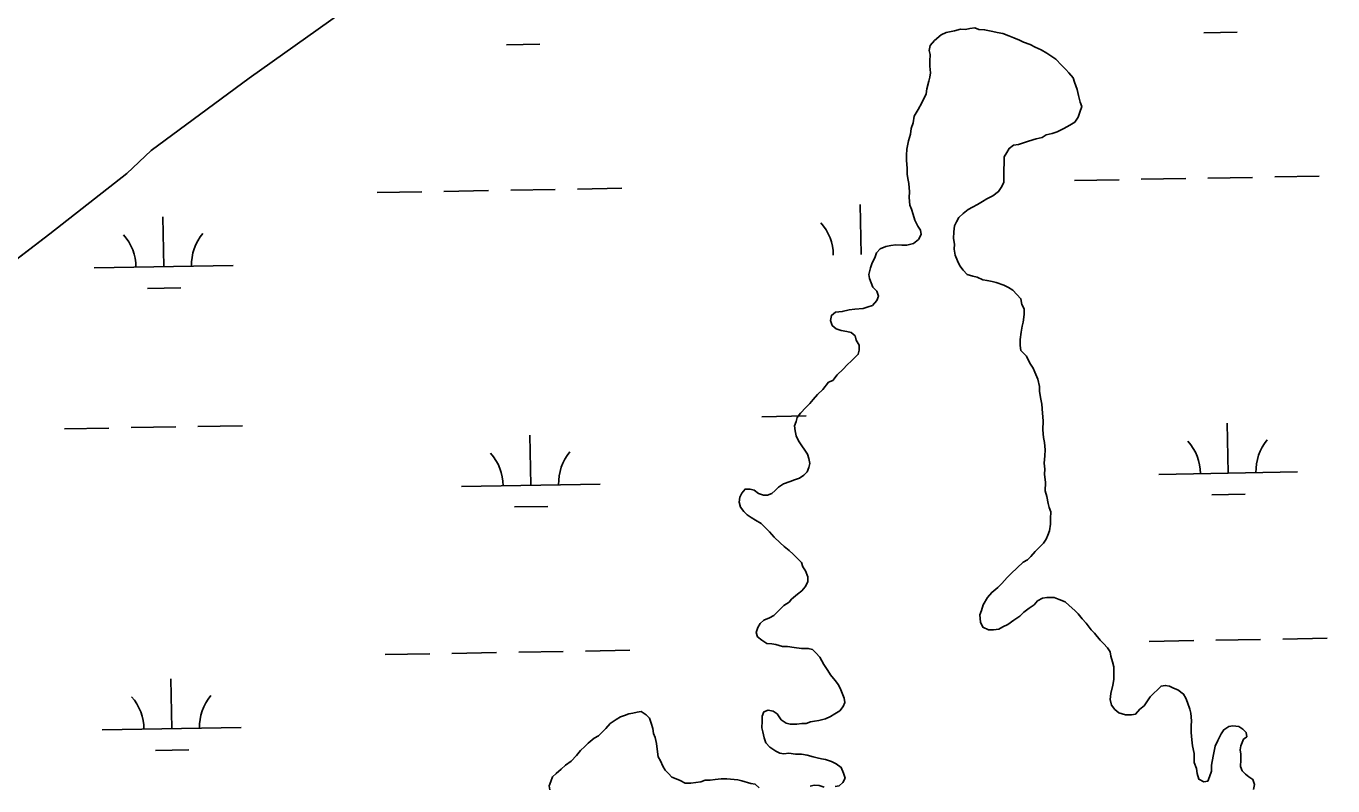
# Model space of a CAD drawing. Extents: x 3892998 to 3931244, y 278583 to 304547.
# Drawn here: x 3898967 to 3899908, y 299277 to 299824 of the extents above; entities that cross this region are included whole.
import ezdxf

# ---------------------------------------------------------------- set-up
doc = ezdxf.new("R2010")
doc.units = 0
doc.layers.add('V-TOPO-SHOR', color=7, linetype='Continuous')
doc.layers.add('V-WETL-SWMP', color=7, linetype='Continuous')

msp = doc.modelspace()

# ---------------------------------------------------------------- linework, layer by layer
at = {"layer": 'V-TOPO-SHOR'}
for points in [[(3899914, 300402.21), (3899834.47, 300347.16), (3899800.42, 300320.73), (3899770.57, 300294.24), (3899727.33, 300255.97), (3899658.55, 300198.34), (3899578.82, 300131.29), (3899493.13, 300066.74), (3899436.6, 300023.9), (3899376.46, 299979.92), (3899346.66, 299956.43), (3899326.54, 299937.57), (3899274.15, 299891.06), (3899193.98, 299833.62), (3899127.79, 299786.74), (3899057.31, 299734.54), (3899039.63, 299718.04), (3898984.29, 299674.58), (3898894.94, 299606.49)], [(3899528.23, 299549.55), (3899531.28, 299552.5), (3899533.73, 299555.46), (3899536.79, 299559.01), (3899540.45, 299562.54), (3899544.73, 299567.87), (3899547.75, 299569.02), (3899550.83, 299573.17), (3899555.09, 299577.29), (3899558.15, 299580.24), (3899561.2, 299583.19), (3899563.63, 299585.55), (3899566.08, 299587.91), (3899566.73, 299590.9), (3899566.79, 299594.49), (3899564.45, 299598.13), (3899563.9, 299601.15), (3899560.94, 299603.59), (3899557.95, 299604.24), (3899553.76, 299604.91), (3899550.19, 299606.18), (3899547.23, 299608.63), (3899546.09, 299612.24), (3899546.75, 299615.84), (3899549.79, 299618.18), (3899554.6, 299618.7), (3899559.42, 299619.82), (3899563.62, 299620.35), (3899569.63, 299620.85), (3899573.25, 299621.98), (3899576.27, 299623.13), (3899579.33, 299626.68), (3899580.58, 299629.66), (3899579.45, 299633.28), (3899576.5, 299636.33), (3899575.35, 299639.35), (3899574.2, 299642.37), (3899573.65, 299645.38), (3899574.93, 299650.16), (3899576.19, 299653.73), (3899578.05, 299657.3), (3899579.31, 299660.88), (3899581.76, 299663.84), (3899585.99, 299665.57), (3899589.6, 299666.11), (3899593.21, 299666.65), (3899597.41, 299666.57), (3899601.01, 299666.52), (3899605.83, 299667.63), (3899609.48, 299670.57), (3899611.33, 299674.14), (3899610.79, 299677.15), (3899609.04, 299680.18), (3899606.71, 299684.42), (3899605.58, 299688.64), (3899604.44, 299692.26), (3899603.29, 299695.28), (3899602.79, 299700.68), (3899602.86, 299704.88), (3899602.36, 299710.89), (3899601.82, 299714.5), (3899601.27, 299717.51), (3899601.34, 299721.71), (3899600.84, 299727.72), (3899600.9, 299731.31), (3899600.98, 299735.51), (3899602.28, 299741.49), (3899603.56, 299746.27), (3899604.23, 299750.46), (3899605.5, 299754.64), (3899606.18, 299759.42), (3899609.26, 299764.17), (3899611.74, 299768.93), (3899614.85, 299775.48), (3899615.51, 299779.07), (3899616.8, 299784.45), (3899617.46, 299787.43), (3899618.11, 299790.42), (3899617.59, 299795.23), (3899617.65, 299798.83), (3899617.73, 299803.63), (3899617.18, 299806.64), (3899617.84, 299810.23), (3899620.9, 299813.77), (3899625.77, 299817.89), (3899629.4, 299819.63), (3899635.42, 299820.73), (3899639.64, 299821.86), (3899643.24, 299821.79), (3899646.25, 299822.35), (3899649.85, 299822.88), (3899652.83, 299821.63), (3899657.03, 299821.56), (3899663.01, 299820.26), (3899666, 299819.61), (3899670.19, 299818.94), (3899674.35, 299817.07), (3899677.94, 299815.81), (3899682.1, 299813.94), (3899685.08, 299812.69), (3899689.85, 299810.81)], [(3899689.85, 299810.81), (3899693.42, 299808.95), (3899697.59, 299807.08), (3899701.74, 299804.6), (3899704.71, 299802.75), (3899708.27, 299800.29), (3899712.4, 299796.02), (3899715.35, 299792.98), (3899717.71, 299790.53), (3899720.64, 299786.88), (3899721.79, 299783.86), (3899723.5, 299778.44), (3899724.63, 299774.22), (3899725.75, 299769.4), (3899726.9, 299766.38), (3899725.62, 299762.2), (3899724.37, 299758.62), (3899721.91, 299755.06), (3899718.26, 299752.73), (3899714.02, 299750.4), (3899709.19, 299748.08), (3899705.57, 299746.94), (3899701.35, 299745.81), (3899698.32, 299744.06), (3899694.1, 299742.94), (3899688.67, 299741.23), (3899685.05, 299740.09), (3899681.43, 299738.95), (3899677.82, 299738.41), (3899674.78, 299736.06), (3899672.93, 299733.09), (3899671.08, 299730.13), (3899671.01, 299725.92), (3899670.92, 299720.53), (3899670.84, 299715.73), (3899670.77, 299711.53), (3899668.91, 299707.96), (3899667.06, 299704.99), (3899662.81, 299702.07), (3899658.57, 299699.74), (3899655.54, 299697.99), (3899651.9, 299695.65), (3899648.27, 299693.91), (3899645.24, 299692.16), (3899641.59, 299689.23), (3899638.54, 299686.28), (3899636.69, 299683.31), (3899635.44, 299680.33), (3899634.77, 299676.14), (3899634.69, 299671.34), (3899635.22, 299667.13), (3899635.16, 299663.54), (3899635.69, 299659.33), (3899637.41, 299655.1), (3899639.15, 299651.47), (3899641.5, 299648.43), (3899644.45, 299645.38), (3899648.63, 299644.11), (3899651.61, 299643.46), (3899655.78, 299641.59), (3899658.77, 299640.93), (3899662.36, 299640.28), (3899665.35, 299639.62), (3899670.72, 299637.73), (3899674.29, 299635.87), (3899677.25, 299634.02), (3899680.2, 299630.97), (3899683.15, 299627.92), (3899683.68, 299623.71), (3899685.43, 299620.68), (3899685.36, 299616.48), (3899684.67, 299611.1), (3899684.02, 299608.11), (3899683.34, 299603.92), (3899682.65, 299598.53), (3899682.58, 299594.33), (3899683.12, 299590.72), (3899687.25, 299586.45), (3899689.57, 299581.61), (3899691.91, 299577.98), (3899693.05, 299574.96), (3899695.37, 299570.11), (3899696.48, 299564.7), (3899696.42, 299561.1), (3899697.53, 299555.68), (3899698.06, 299552.07), (3899698.55, 299545.46), (3899699.06, 299540.05), (3899698.95, 299533.46), (3899699.46, 299528.05), (3899700, 299524.44), (3899700.51, 299519.03), (3899700.44, 299514.83), (3899699.74, 299509.44), (3899700.27, 299505.23), (3899700.21, 299501.64), (3899700.71, 299495.63), (3899700.61, 299489.63), (3899701.73, 299485.41), (3899702.85, 299480.59), (3899703.4, 299477.58)], [(3899507.69, 299329.1), (3899510.62, 299324.85), (3899514.18, 299322.39), (3899517.17, 299321.74), (3899521.96, 299321.66), (3899525.57, 299322.2), (3899528.57, 299322.15), (3899531.59, 299323.3), (3899534.6, 299323.85), (3899537.61, 299324.39), (3899542.43, 299325.51), (3899546.06, 299327.25), (3899549.09, 299329), (3899552.73, 299331.34), (3899555.18, 299334.3), (3899556.43, 299337.27), (3899555.88, 299340.29), (3899553.58, 299346.32), (3899551.84, 299349.95), (3899549.5, 299352.99), (3899545.97, 299357.25), (3899544.22, 299360.28), (3899541.29, 299364.53), (3899538.38, 299369.98), (3899535.44, 299373.03), (3899533.08, 299375.47), (3899530.09, 299376.12), (3899525.29, 299376.2), (3899519.9, 299376.89), (3899515.11, 299377.58), (3899511.51, 299377.63), (3899506.73, 299378.92), (3899503.75, 299379.57), (3899500.15, 299379.63), (3899496.59, 299382.09), (3899493.63, 299384.54), (3899492.48, 299387.56), (3899493.74, 299391.14), (3899495.59, 299394.1), (3899498.03, 299396.46), (3899502.26, 299398.19), (3899505.29, 299399.94), (3899507.73, 299402.3), (3899510.17, 299404.66), (3899512.61, 299407.02), (3899516.25, 299409.35), (3899518.09, 299411.72), (3899522.35, 299415.25), (3899525.39, 299417.6), (3899527.84, 299420.56), (3899529.7, 299424.13), (3899529.76, 299427.72), (3899528.03, 299431.95), (3899526.29, 299434.98), (3899525.14, 299438), (3899522.19, 299441.05), (3899519.24, 299444.1), (3899516.28, 299446.55), (3899512.73, 299449.61), (3899509.77, 299452.06), (3899505.65, 299456.33), (3899502.11, 299459.99), (3899498.57, 299463.65), (3899496.21, 299466.09), (3899492.06, 299468.56), (3899489.08, 299470.41), (3899486.12, 299472.26), (3899483.76, 299474.7), (3899481.41, 299477.74), (3899480.27, 299481.36), (3899480.93, 299484.95), (3899482.18, 299487.93), (3899484.63, 299490.89), (3899488.23, 299490.83), (3899491.22, 299490.18), (3899494.18, 299487.73), (3899497.76, 299486.47), (3899500.76, 299486.42), (3899503.77, 299487.57), (3899506.22, 299489.92), (3899508.66, 299492.28), (3899512.29, 299494.62), (3899517.12, 299496.34), (3899520.15, 299497.49), (3899523.76, 299498.63), (3899526.8, 299500.98), (3899529.24, 299503.33), (3899530.49, 299506.31), (3899531.15, 299509.3), (3899530.6, 299512.91), (3899529.46, 299515.93), (3899527.71, 299518.96), (3899525.36, 299522), (3899523.02, 299525.64), (3899521.28, 299529.27), (3899520.74, 299532.88), (3899520.2, 299536.48), (3899521.46, 299539.47), (3899522.11, 299542.45), (3899524.56, 299545.41), (3899528.23, 299549.55)], [(3899703.4, 299477.58), (3899704.55, 299474.56), (3899704.47, 299469.76), (3899704.4, 299465.57), (3899703.72, 299460.78), (3899702.47, 299457.8), (3899701.22, 299454.82), (3899699.37, 299451.85), (3899696.32, 299448.9), (3899693.27, 299445.95), (3899690.21, 299442.41), (3899687.77, 299440.05), (3899684.74, 299438.3), (3899680.47, 299434.17), (3899676.2, 299430.04), (3899673.15, 299427.1), (3899669.48, 299422.96), (3899666.43, 299420.01), (3899662.17, 299416.48), (3899659.11, 299412.93), (3899656.02, 299407.59), (3899654.75, 299403.41), (3899653.5, 299400.43), (3899654, 299395.02), (3899655.74, 299391.39), (3899659.91, 299389.52), (3899663.51, 299389.46), (3899667.12, 299390), (3899670.15, 299391.75), (3899673.78, 299393.49), (3899678.03, 299396.41), (3899682.28, 299399.34), (3899685.33, 299402.29), (3899688.98, 299405.23), (3899692.62, 299407.57), (3899695.07, 299410.53), (3899698.7, 299412.26), (3899701.71, 299412.81), (3899707.1, 299412.72), (3899710.68, 299411.46), (3899714.85, 299409.59), (3899717.81, 299407.14), (3899721.95, 299403.47), (3899724.31, 299401.03), (3899727.25, 299397.38), (3899730.19, 299394.33), (3899733.71, 299389.47), (3899736.07, 299387.03), (3899740.19, 299382.16), (3899742.54, 299379.72), (3899745.49, 299376.67), (3899747.24, 299373.64), (3899747.79, 299370.63), (3899748.92, 299366.41), (3899750.06, 299362.79), (3899749.99, 299358.6), (3899749.91, 299353.79), (3899749.23, 299349.61), (3899747.93, 299343.63), (3899747.26, 299339.44), (3899748.39, 299335.22), (3899750.74, 299332.18), (3899753.7, 299329.73), (3899758.48, 299328.45), (3899762.67, 299328.38), (3899765.68, 299328.93), (3899768.74, 299332.48), (3899771.78, 299334.83), (3899774.24, 299338.38), (3899776.09, 299341.35), (3899778.53, 299343.71), (3899781.58, 299346.66), (3899784.02, 299349.02), (3899787.03, 299349.57), (3899790.02, 299348.92), (3899793, 299347.67), (3899795.98, 299346.42), (3899800.13, 299343.35), (3899801.87, 299340.32), (3899803.02, 299337.3), (3899804.74, 299332.47), (3899805.29, 299329.46), (3899805.8, 299324.05), (3899805.74, 299320.45), (3899805.66, 299315.65), (3899806.17, 299310.24), (3899806.7, 299306.04), (3899807.8, 299300.62), (3899807.69, 299294.02), (3899809.42, 299289.79), (3899809.96, 299286.18), (3899811.09, 299281.96), (3899814.66, 299280.1), (3899817.66, 299280.65), (3899818.92, 299283.63), (3899820.19, 299287.81), (3899820.26, 299292.01), (3899821.57, 299298.58), (3899822.23, 299302.17), (3899822.89, 299305.76), (3899824.76, 299309.93)], [(3899344.16, 299274.27), (3899343.62, 299277.28), (3899344.87, 299280.26), (3899346.13, 299283.84), (3899348.57, 299286.2), (3899352.21, 299289.14), (3899355.27, 299292.09), (3899359.52, 299295.01), (3899363.19, 299299.15), (3899366.25, 299302.7), (3899369.29, 299305.65), (3899371.74, 299308), (3899375.99, 299311.53), (3899379.03, 299313.28), (3899382.08, 299316.23), (3899384.51, 299318.59), (3899387.58, 299322.14), (3899391.82, 299325.06), (3899394.85, 299326.81), (3899397.87, 299327.96), (3899400.89, 299329.11), (3899403.9, 299329.66), (3899406.91, 299330.21), (3899409.92, 299330.76), (3899413.48, 299328.3), (3899415.84, 299325.86), (3899416.98, 299322.24), (3899418.12, 299318.62), (3899418.65, 299315.01), (3899419.8, 299311.99), (3899420.93, 299307.77), (3899421.46, 299303.56), (3899421.97, 299298.15), (3899423.72, 299295.12), (3899425.46, 299291.49), (3899427.21, 299288.46), (3899429.56, 299286.03), (3899431.92, 299283.59), (3899434.9, 299282.33), (3899437.88, 299281.09), (3899441.45, 299279.22), (3899445.65, 299279.15), (3899449.26, 299279.69), (3899452.86, 299280.23), (3899455.88, 299281.38), (3899459.48, 299281.32), (3899463.09, 299281.86), (3899467.3, 299282.39), (3899471.5, 299282.31), (3899479.29, 299281.58), (3899482.27, 299280.93), (3899488.84, 299279.02), (3899491.83, 299278.37), (3899494.79, 299275.92)], [(3899549.41, 299276.79), (3899552.41, 299277.34), (3899554.85, 299279.7), (3899556.7, 299282.67), (3899555.56, 299286.29), (3899553.84, 299290.52), (3899550.28, 299292.98), (3899546.71, 299294.84), (3899542.53, 299296.11), (3899539.54, 299296.76), (3899536.55, 299297.41), (3899533.56, 299298.06), (3899529.39, 299299.34), (3899525.2, 299300.01), (3899521, 299300.08), (3899516.21, 299300.76), (3899512.6, 299300.22), (3899509.61, 299300.87), (3899506.63, 299302.12), (3899502.48, 299305.19), (3899499.54, 299308.24), (3899498.4, 299311.86), (3899497.27, 299316.08), (3899496.72, 299319.09), (3899496.8, 299323.89), (3899496.86, 299327.48), (3899498.12, 299330.46), (3899501.13, 299331.61), (3899504.72, 299330.95), (3899507.69, 299329.1)], [(3899824.76, 299309.93), (3899827.24, 299314.69), (3899829.09, 299317.65), (3899832.73, 299319.99), (3899835.74, 299320.54), (3899839.93, 299319.87), (3899842.9, 299318.02), (3899845.26, 299315.58), (3899845.81, 299312.57), (3899843.38, 299310.81)], [(3899843.38, 299310.81), (3899841.5, 299306.04), (3899840.84, 299303.06), (3899841.39, 299300.05), (3899841.32, 299295.85), (3899841.24, 299291.05), (3899842.39, 299288.03), (3899844.75, 299285.59), (3899847.12, 299283.75), (3899850.09, 299281.9), (3899851.22, 299278.28), (3899850.56, 299274.69)], [(3899531.41, 299277.1), (3899534.42, 299277.65), (3899538.02, 299277.59), (3899541.6, 299276.33)]]:
    msp.add_lwpolyline(points, dxfattribs=at)
at = {"layer": 'V-WETL-SWMP'}
for p, q in [((3899127.79, 299786.74), (3899193.98, 299833.62)), ((3899814.78, 299819.32), (3899838.78, 299819.73)), ((3899312.95, 299810.63), (3899336.95, 299811.05)), ((3899057.31, 299734.54), (3899127.79, 299786.74)), ((3899039.63, 299718.04), (3899057.31, 299734.54)), ((3898984.29, 299674.58), (3899039.63, 299718.04)), ((3899865.74, 299715.54), (3899897.74, 299716.1)), ((3899363.91, 299706.86), (3899395.91, 299707.41)), ((3899721.77, 299713.05), (3899753.76, 299713.61)), ((3899769.76, 299713.88), (3899801.75, 299714.44)), ((3899817.75, 299714.71), (3899849.75, 299715.27)), ((3899219.93, 299704.37), (3899251.93, 299704.92)), ((3899267.93, 299705.2), (3899299.92, 299705.75)), ((3899315.92, 299706.03), (3899347.91, 299706.58)), ((3899568.07, 299659.64), (3899567.45, 299695.64)), ((3899066.24, 299650.96), (3899065.62, 299686.95)), ((3898894.94, 299606.49), (3898984.29, 299674.58)), ((3899016.25, 299650.09), (3899116.23, 299651.82)), ((3899054.51, 299635.32), (3899078.51, 299635.73)), ((3899496.68, 299542.96), (3899528.67, 299543.51)), ((3899832.27, 299502.33), (3899831.65, 299538.32)), ((3898994.84, 299534.27), (3899026.84, 299534.82)), ((3899042.84, 299535.1), (3899074.83, 299535.66)), ((3899090.83, 299535.93), (3899122.82, 299536.49)), ((3899330.44, 299493.64), (3899329.82, 299529.64)), ((3899782.28, 299501.46), (3899882.27, 299503.2)), ((3899280.45, 299492.78), (3899380.43, 299494.51)), ((3899820.54, 299486.69), (3899844.54, 299487.11)), ((3899318.71, 299478.01), (3899342.71, 299478.42)), ((3899775.52, 299381.26), (3899807.51, 299381.81)), ((3899823.51, 299382.09), (3899855.5, 299382.64)), ((3899871.5, 299382.92), (3899903.5, 299383.47)), ((3899225.69, 299371.74), (3899257.69, 299372.29)), ((3899273.68, 299372.57), (3899305.68, 299373.13)), ((3899321.68, 299373.4), (3899353.67, 299373.96)), ((3899369.67, 299374.23), (3899401.66, 299374.79)), ((3899072, 299318.33), (3899071.38, 299354.33)), ((3899022.01, 299317.47), (3899121.99, 299319.2)), ((3899060.27, 299302.69), (3899084.26, 299303.11))]:
    msp.add_line(p, q, dxfattribs=at)
for centre, start, end in [((3899512.83, 299659.16), 0.21988, 41.76354), ((3899011, 299650.47), 0.21988, 41.76354), ((3899121.47, 299652.39), 140.21988, 181.76354), ((3899777.03, 299501.85), 0.21988, 41.76354), ((3899887.5, 299503.76), 140.21988, 181.76354), ((3899275.2, 299493.16), 0.21988, 41.76354), ((3899385.67, 299495.07), 140.21988, 181.76354), ((3899016.76, 299317.85), 0.21988, 41.76354), ((3899127.23, 299319.76), 140.21988, 181.76354)]:
    msp.add_arc(centre, 35.25, start, end, dxfattribs=at)

doc.saveas('drawing.dxf')
